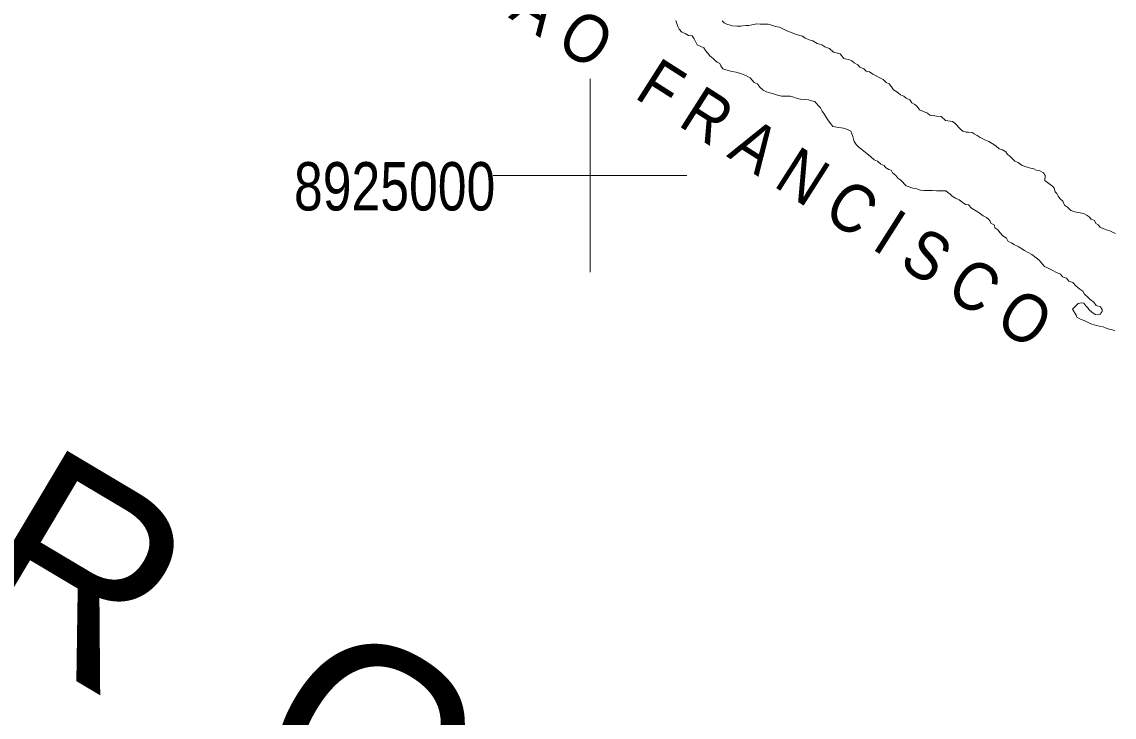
# Model space of a CAD drawing. Extents: x -1643653 to 4543381, y 1624270 to 13878484.
# Drawn here: x 644123 to 655421, y 8919396 to 8926590 of the extents above; entities that cross this region are included whole.
import ezdxf
from ezdxf.enums import TextEntityAlignment as Align

# ---------------------------------------------------------------- set-up
doc = ezdxf.new("R2010")
doc.units = 0
doc.header["$LTSCALE"] = 160
for name, color, linetype, lineweight in [('2', 7, 'Continuous', 13), ('25', 7, 'Continuous', 13), ('60', 7, 'Continuous', 13)]:
    doc.layers.add(name, color=color, linetype=linetype, lineweight=lineweight)
for name, color, linetype in [('42', 7, 'Continuous'), ('47', 7, 'Continuous'), ('49', 7, 'Continuous')]:
    doc.layers.add(name, color=color, linetype=linetype)

msp = doc.modelspace()

# ---------------------------------------------------------------- linework, layer by layer
at = {"layer": '2'}
for p, q in [((650000, 8924000), (650000, 8926000)), ((649000, 8925000), (651000, 8925000))]:
    msp.add_line(p, q, dxfattribs=at)
at = {"layer": '25'}
for points in [[(652551.7, 8925501.3), (652511.7, 8925509.1), (652489.4, 8925536.8), (652467.1, 8925566.9), (652447.3, 8925597.1), (652425.1, 8925632.3), (652400.3, 8925665), (652383.1, 8925700.2), (652363.2, 8925720.3), (652343.4, 8925745.5), (652323.6, 8925765.7), (652291.1, 8925773.4), (652258.7, 8925783.6), (652216.2, 8925786.4), (652178.7, 8925791.7), (652143.7, 8925796.9), (652108.8, 8925809.7), (652068.9, 8925819.9), (652041.4, 8925822.6), (652003.9, 8925822.9), (651981.4, 8925823), (651938.9, 8925833.3), (651906.5, 8925843.5), (651849.1, 8925858.9), (651826.6, 8925866.6), (651789.2, 8925884.4), (651757, 8925914.6), (651732.2, 8925947.3), (651697.3, 8925962.6), (651677.5, 8925987.8), (651655.1, 8926010.4), (651617.8, 8926030.7), (651565.4, 8926051.1), (651510.5, 8926069), (651465.6, 8926076.8), (651443.1, 8926081.9), (651405.7, 8926092.2), (651373.2, 8926104.9), (651353.5, 8926135.1), (651343.6, 8926157.7), (651316.2, 8926172.9), (651293.8, 8926190.6), (651274, 8926210.7), (651239.2, 8926238.5), (651214.4, 8926268.7), (651194.6, 8926293.9), (651177.3, 8926321.5), (651107.5, 8926352), (651078, 8926414.8), (651055.7, 8926445), (651018.2, 8926450.2), (650983.3, 8926470.5), (650950.9, 8926483.2), (650921.2, 8926516), (650908.9, 8926543.6), (650899.1, 8926573.7), (650886.8, 8926603.8)], [(651367, 8926600.7), (651386.9, 8926580.5), (651416.8, 8926565.3), (651449.2, 8926555.1), (651471.6, 8926547.4), (651521.7, 8926547.1), (651559.2, 8926546.8), (651581.7, 8926549.2), (651616.7, 8926551.4), (651641.8, 8926553.8), (651674.3, 8926558.6), (651706.9, 8926565.9), (651726.9, 8926568.2), (651759.4, 8926568), (651779.4, 8926567.9), (651804.5, 8926567.7), (651842, 8926567.5), (651876.9, 8926557.2), (651919.3, 8926541.9), (651959.3, 8926534.2), (652006.6, 8926511.3), (652036.5, 8926496.1), (652091.4, 8926478.2), (652133.8, 8926457.9), (652198.7, 8926442.4), (652226, 8926422.2), (652275.9, 8926401.9), (652303.3, 8926394.2), (652348.2, 8926366.3), (652398.1, 8926351), (652430.4, 8926330.8), (652475.3, 8926312.9), (652517.6, 8926277.6), (652587.5, 8926259.6), (652624.6, 8926211.8), (652684.5, 8926198.9), (652706.9, 8926186.2), (652731.8, 8926166), (652769.2, 8926145.8), (652791.5, 8926123.1), (652831.4, 8926105.3), (652856.2, 8926080.1), (652891.2, 8926072.3), (652926, 8926049.6), (652960.9, 8926031.8), (652998.2, 8926011.6), (653030.6, 8925993.8), (653062.9, 8925963.6), (653095.3, 8925948.3), (653117.6, 8925918.1), (653137.3, 8925885.5), (653172.2, 8925865.2), (653212, 8925834.9), (653244.4, 8925819.7), (653269.3, 8925802), (653309.2, 8925784.2), (653328.9, 8925754), (653358.8, 8925733.8), (653383.6, 8925713.6), (653408.4, 8925680.9), (653450.8, 8925663.1), (653490.7, 8925645.3), (653515.5, 8925625.1), (653548, 8925619.9), (653583, 8925614.6), (653633, 8925611.8), (653677.7, 8925568.9), (653747.6, 8925558.5)], [(653747.6, 8925558.5), (653772.5, 8925540.8), (653794.9, 8925520.6), (653814.7, 8925497.9), (653834.5, 8925475.3), (653856.9, 8925457.6), (653891.9, 8925449.9), (653914.4, 8925447.2), (653951.8, 8925444.4), (653974.3, 8925431.8), (654004.1, 8925414.1), (654036.5, 8925393.8), (654068.9, 8925376.1), (654091.3, 8925365.9), (654126.2, 8925350.7), (654158.6, 8925330.4), (654195.9, 8925307.7), (654233.2, 8925274.9), (654265.6, 8925267.1), (654300.5, 8925246.9), (654317.8, 8925219.2), (654340.2, 8925204.1), (654360.1, 8925183.9), (654394.8, 8925148.6), (654429.7, 8925133.4), (654469.5, 8925105.6), (654511.9, 8925090.2), (654554.3, 8925077.5), (654589.3, 8925069.7), (654614.2, 8925057), (654651.7, 8925049.3), (654689, 8925026.5), (654708.8, 8925001.3), (654703.4, 8924948.8), (654758.1, 8924908.4), (654783, 8924890.7), (654800.3, 8924868), (654812.6, 8924832.9), (654829.9, 8924812.8), (654842.2, 8924785.1), (654862, 8924757.5), (654891.9, 8924734.7), (654906.6, 8924692.1), (654938.9, 8924674.3), (654973.7, 8924639.1), (655013.6, 8924623.8), (655068.5, 8924615.9), (655103.5, 8924605.7), (655140.9, 8924587.9), (655163.2, 8924572.7), (655183.1, 8924550.1), (655218, 8924534.8), (655232.8, 8924502.2), (655255.2, 8924489.5), (655277.5, 8924466.8), (655314.9, 8924449), (655352.3, 8924436.3), (655377.2, 8924428.6), (655409.6, 8924410.9), (655434.6, 8924400.7)], [(655048.9, 8923677.2), (655084, 8923682), (655108.9, 8923679.3), (655128.7, 8923651.7), (655148.6, 8923631.5), (655163.5, 8923611.4), (655190.8, 8923586.2), (655223.1, 8923563.4), (655258.1, 8923558.2), (655278.1, 8923565.5), (655295.9, 8923593), (655298.5, 8923613), (655278.7, 8923640.7), (655236.3, 8923655.9), (655211.6, 8923688.7), (655171.8, 8923716.5), (655151.9, 8923736.6), (655114.6, 8923771.9), (655097.4, 8923804.6), (655065, 8923824.8), (655025.2, 8923857.6), (654993, 8923892.9), (654953.1, 8923908.2), (654928.3, 8923938.4), (654888.4, 8923951.2), (654866.1, 8923981.3), (654823.7, 8923996.7), (654786.4, 8924016.9), (654746.5, 8924037.2), (654724.1, 8924049.9), (654699.1, 8924057.6), (654664.5, 8924102.8), (654647.1, 8924125.5), (654614.8, 8924148.2), (654570, 8924183.6), (654492.8, 8924224.2), (654428.1, 8924264.6), (654383.2, 8924285), (654358.3, 8924302.7), (654326, 8924317.9), (654306.2, 8924353.1), (654271.4, 8924375.8), (654241.6, 8924408.6), (654219.3, 8924438.8), (654187, 8924459), (654182.2, 8924486.6), (654147.3, 8924506.8), (654140, 8924526.9), (654120.1, 8924547.1), (654100.2, 8924567.2), (654067.8, 8924582.5), (654025.6, 8924612.8), (653980.8, 8924643.1), (653945.9, 8924663.4), (653913.6, 8924696.2), (653883.7, 8924701.4), (653846.4, 8924729.1), (653819, 8924749.3), (653781.6, 8924767.1), (653744.3, 8924787.4), (653724.4, 8924807.6), (653702, 8924825.2), (653679.6, 8924840.4), (653644.6, 8924843.1), (653614.6, 8924843.3), (653584.6, 8924843.5), (653542.1, 8924843.8), (653507.1, 8924844.1), (653487.1, 8924844.2), (653452.1, 8924844.4), (653417.1, 8924847.2), (653389.7, 8924859.8), (653367.2, 8924865), (653339.7, 8924870.2), (653269.9, 8924893.2), (653215.3, 8924953.6), (653182.9, 8924971.4), (653163.1, 8924999), (653128.3, 8925029.3), (653113.5, 8925054.4), (653091.1, 8925062.1), (653056.2, 8925082.4), (653041.3, 8925102.5), (653009, 8925117.7), (652974.2, 8925148), (652939.3, 8925163.2), (652902, 8925196), (652879.6, 8925213.7), (652832.4, 8925251.6), (652807.5, 8925271.8), (652785.2, 8925291.9), (652752.9, 8925319.7), (652730.6, 8925352.4), (652725.8, 8925377.5), (652718.5, 8925405.1), (652708.7, 8925432.7), (652696.4, 8925460.3), (652661.5, 8925478), (652621.6, 8925490.8), (652574.1, 8925496.1), (652551.7, 8925501.3)], [(655429.4, 8923391.8), (655392, 8923407.1), (655369.5, 8923409.7), (655339.6, 8923422.4), (655307.2, 8923435.2), (655269.7, 8923442.9), (655237.2, 8923448.2), (655214.8, 8923455.8), (655189.8, 8923463.5), (655167.4, 8923471.1), (655137.5, 8923486.4), (655112.6, 8923501.5), (655080.1, 8923509.3), (655057.7, 8923521.9), (655035.3, 8923534.6), (655028, 8923554.7), (654990.9, 8923617.5), (655048.9, 8923677.2)]]:
    msp.add_lwpolyline(points, dxfattribs=at)
at = {"layer": '60', "lineweight": 25}
msp.add_spline([(814781, 9009175.5), (814787.2, 9009173.4), (814796.9, 9009173.4), (814799.4, 9009172.4), (814805.1, 9009174.5), (814805.6, 9009176.5), (814811.7, 9009179.5), (814811.7, 9009179.5), (814801.5, 9009181), (814790.7, 9009181.5), (814784.1, 9009183.1), (814777.4, 9009185.1), (814778.4, 9009175.5)], degree=3, dxfattribs=at)

# ---------------------------------------------------------------- texts
at = {"layer": '42'}
msp.add_text('S  E  R  G  I  P  E', height=2000, rotation=329.237, dxfattribs=at).set_placement((637761.3, 8923891.3))
at = {"layer": '47', "width": 0.8}
msp.add_text('8925000', height=500, dxfattribs=at).set_placement((647979.3, 8924638.8), align=Align.CENTER)
at = {"layer": '49', "width": 0.9}
msp.add_text('R I O   S Ã O   F R A N C I S C O', height=500, rotation=327.505, dxfattribs=at).set_placement((647062, 8927967.9))

doc.saveas('drawing.dxf')
